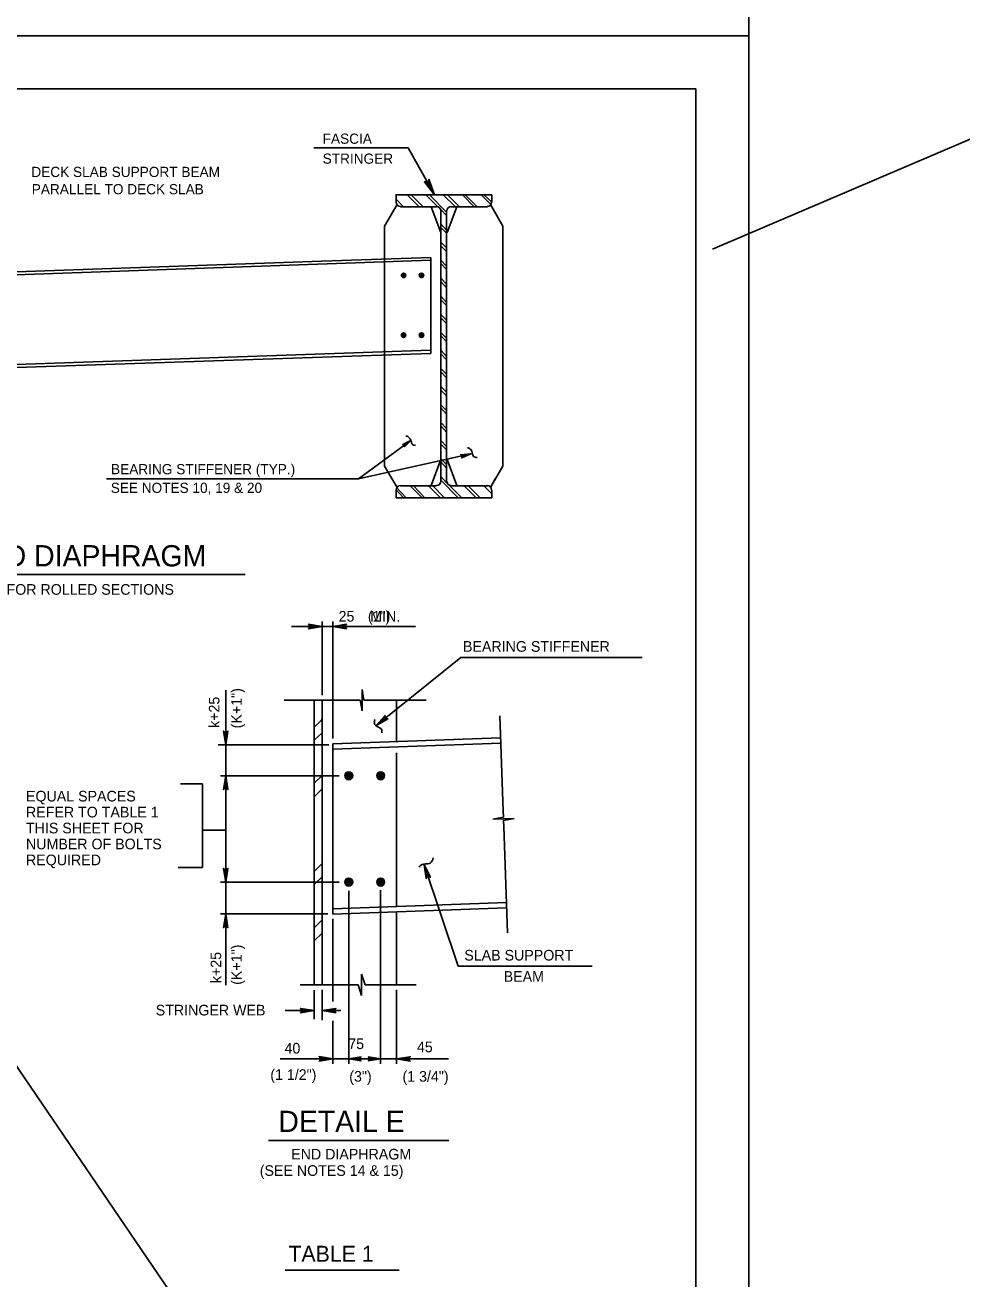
# Model space of a CAD drawing. Extents: x 634656 to 641360, y 298715 to 301183.
# Drawn here: x 640840.5 to 641105, y 299069.3 to 299423.1 of the extents above; entities that cross this region are included whole.
import ezdxf

# ---------------------------------------------------------------- set-up
doc = ezdxf.new("R2010")
doc.units = 0
for name, color, linetype in [('1', 7, 'Continuous'), ('2', 7, 'Continuous'), ('40', 7, 'Continuous')]:
    doc.layers.add(name, color=color, linetype=linetype)

msp = doc.modelspace()

# ---------------------------------------------------------------- linework, layer by layer
at = {"layer": '1'}
msp.add_line((640203.02, 300061.47), (641094.36, 298753.08), dxfattribs=at)
for points in [[(640920.67, 299253.85), (640920.81, 299253.59), (640924.36, 299253.39), (640920.67, 299253.85), (640920.48, 299254.02), (640924.36, 299253.39), (640920.81, 299253.22), (640920.68, 299252.95), (640924.36, 299253.39), (640920.48, 299252.78), (640920.68, 299252.95)], [(640931.05, 299252.93), (640930.91, 299253.2), (640927.36, 299253.39), (640931.05, 299252.93), (640931.24, 299252.77), (640927.36, 299253.39), (640930.91, 299253.57), (640931.04, 299253.83), (640927.36, 299253.39), (640931.24, 299254.01), (640931.04, 299253.83)], [(640942.65, 299227.34), (640942.38, 299227.46), (640939.48, 299225.39), (640942.65, 299227.34), (640942.9, 299227.33), (640939.48, 299225.39), (640942.14, 299227.75), (640942.08, 299228.04), (640939.48, 299225.39), (640942.12, 299228.3), (640942.08, 299228.04)], [(640897.57, 299223.71), (640897.31, 299223.57), (640897.11, 299220.02), (640897.57, 299223.71), (640897.73, 299223.9), (640897.11, 299220.02), (640896.93, 299223.57), (640896.67, 299223.7), (640897.11, 299220.02), (640896.49, 299223.9), (640896.67, 299223.7)], [(640896.65, 299207.58), (640896.91, 299207.71), (640897.11, 299211.27), (640896.65, 299207.58), (640896.48, 299207.39), (640897.11, 299211.27), (640897.28, 299207.72), (640897.55, 299207.59), (640897.11, 299211.27), (640897.73, 299207.39), (640897.55, 299207.59)], [(640953.85, 299182.5), (640954.06, 299182.71), (640953.11, 299186.14), (640953.85, 299182.5), (640953.75, 299182.27), (640953.11, 299186.14), (640954.41, 299182.83), (640954.7, 299182.79), (640953.11, 299186.14), (640954.93, 299182.66), (640954.7, 299182.79)], [(640897.57, 299184.96), (640897.31, 299184.82), (640897.11, 299181.27), (640897.57, 299184.96), (640897.73, 299185.15), (640897.11, 299181.27), (640896.93, 299184.82), (640896.67, 299184.95), (640897.11, 299181.27), (640896.49, 299185.15), (640896.67, 299184.95)], [(640896.65, 299168.58), (640896.91, 299168.71), (640897.11, 299172.27), (640896.65, 299168.58), (640896.48, 299168.39), (640897.11, 299172.27), (640897.28, 299168.72), (640897.55, 299168.59), (640897.11, 299172.27), (640897.73, 299168.39), (640897.55, 299168.59)], [(640918.42, 299145.48), (640918.56, 299145.21), (640922.11, 299145.02), (640918.42, 299145.48), (640918.23, 299145.64), (640922.11, 299145.02), (640918.56, 299144.84), (640918.43, 299144.58), (640922.11, 299145.02), (640918.23, 299144.4), (640918.43, 299144.58)], [(640928.05, 299144.55), (640927.91, 299144.82), (640924.36, 299145.02), (640928.05, 299144.55), (640928.24, 299144.39), (640924.36, 299145.02), (640927.91, 299145.19), (640928.04, 299145.46), (640924.36, 299145.02), (640928.24, 299145.63), (640928.04, 299145.46)], [(640923.67, 299131.85), (640923.81, 299131.59), (640927.36, 299131.39), (640923.67, 299131.85), (640923.48, 299132.02), (640927.36, 299131.39), (640923.81, 299131.22), (640923.68, 299130.95), (640927.36, 299131.39), (640923.48, 299130.78), (640923.68, 299130.95)], [(640935.18, 299130.97), (640935.06, 299131.22), (640931.86, 299131.39), (640935.18, 299130.97), (640935.35, 299130.83), (640931.86, 299131.39), (640935.05, 299131.55), (640935.17, 299131.79), (640931.86, 299131.39), (640935.35, 299131.95), (640935.17, 299131.79)], [(640937.54, 299131.81), (640937.66, 299131.57), (640940.86, 299131.39), (640937.54, 299131.81), (640937.37, 299131.95), (640940.86, 299131.39), (640937.66, 299131.23), (640937.55, 299131), (640940.86, 299131.39), (640937.37, 299130.84), (640937.55, 299131)], [(640949.05, 299130.93), (640948.91, 299131.2), (640945.36, 299131.39), (640949.05, 299130.93), (640949.24, 299130.77), (640945.36, 299131.39), (640948.91, 299131.57), (640949.04, 299131.83), (640945.36, 299131.39), (640949.24, 299132.01), (640949.04, 299131.83)]]:
    msp.add_lwpolyline(points, dxfattribs=at)
at = {"layer": '2'}
for p, q in [((641044.86, 300014.08), (641044.86, 299420.08)), ((640203.86, 299420.08), (641044.86, 299420.08)), ((640203.86, 299420.08), (641044.86, 299420.08)), ((640203.86, 299420.08), (641044.86, 299420.08)), ((641044.86, 299420.08), (641044.86, 298826.08)), ((641044.86, 299420.08), (641044.86, 298826.08)), ((640243.86, 299405.08), (641029.86, 299405.08)), ((640243.86, 299405.08), (641029.86, 299405.08)), ((641029.86, 299405.08), (641029.86, 298841.08)), ((641029.86, 299405.08), (641029.86, 298841.08)), ((641124.59, 299398.27), (641034.59, 299359.82)), ((640921.99, 299388.47), (640948.61, 299388.47)), ((640948.61, 299388.47), (640956.11, 299375.22)), ((640945.24, 299373.1), (640945.24, 299375.35)), ((640945.24, 299375.22), (640972.24, 299375.22)), ((640972.24, 299373.1), (640972.24, 299375.22)), ((640945.49, 299372.47), (640941.99, 299366.35)), ((640956.61, 299371.85), (640946.49, 299371.85)), ((640955.11, 299371.85), (640957.86, 299364.6)), ((640957.86, 299370.6), (640957.86, 299332.47)), ((640959.49, 299370.6), (640959.49, 299332.47)), ((640962.36, 299371.85), (640959.61, 299364.6)), ((640960.74, 299371.85), (640970.99, 299371.85)), ((640971.86, 299372.47), (640972.99, 299370.47)), ((640975.36, 299366.35), (640972.24, 299371.85)), ((640941.99, 299366.35), (640941.99, 299357.1)), ((640975.36, 299298.6), (640975.36, 299366.35)), ((640788.36, 299351.72), (640924.24, 299356.47)), ((640954.99, 299356.72), (640788.86, 299350.85)), ((640954.99, 299357.47), (640924.24, 299356.47)), ((640941.99, 299329.97), (640941.99, 299357.1)), ((640954.99, 299357.47), (640954.99, 299330.47)), ((640947.36, 299352.47), (640947.36, 299352.47)), ((640952.36, 299352.47), (640952.36, 299352.47)), ((640947.36, 299335.6), (640947.36, 299335.6)), ((640952.36, 299335.6), (640952.36, 299335.6)), ((640954.99, 299331.35), (640787.86, 299325.6)), ((640957.86, 299294.35), (640957.86, 299332.47)), ((640959.49, 299294.35), (640959.49, 299332.47)), ((640954.99, 299330.47), (640788.24, 299324.72)), ((640941.99, 299329.97), (640941.99, 299298.6)), ((640949.11, 299305.72), (640934.61, 299295.1)), ((640934.61, 299295.1), (640966.36, 299302.1)), ((640955.11, 299293.22), (640957.86, 299300.47)), ((640962.36, 299293.22), (640959.61, 299300.47)), ((640945.49, 299292.6), (640941.99, 299298.6)), ((640975.36, 299298.6), (640972.36, 299293.47)), ((640934.61, 299295.1), (640863.49, 299295.1)), ((640956.61, 299293.1), (640946.49, 299293.1)), ((640960.74, 299293.1), (640970.99, 299293.1)), ((640971.86, 299292.6), (640973.24, 299295.1)), ((640945.24, 299291.85), (640945.24, 299289.72)), ((640945.24, 299289.72), (640972.24, 299289.72)), ((640972.24, 299291.85), (640972.24, 299289.72)), ((640821.86, 299268.1), (640902.61, 299268.1)), ((640928.61, 299253.39), (640915.73, 299253.39)), ((640924.36, 299234.02), (640924.36, 299254.77)), ((640927.36, 299221.77), (640927.36, 299254.77)), ((640927.36, 299253.39), (640950.73, 299253.39)), ((640939.48, 299225.39), (640963.48, 299244.64)), ((640963.48, 299244.64), (641014.73, 299244.64)), ((640935.61, 299235.64), (640935.61, 299229.64)), ((640935.61, 299235.64), (640936.11, 299232.64)), ((640897.11, 299235.39), (640897.11, 299220.02)), ((640913.61, 299232.64), (640933.36, 299232.64)), ((640922.11, 299232.64), (640922.11, 299152.27)), ((640924.36, 299232.64), (640924.36, 299152.27)), ((640933.36, 299232.64), (640935.11, 299232.64)), ((640935.11, 299232.64), (640935.61, 299229.64)), ((640935.61, 299232.64), (640935.61, 299232.64)), ((640936.11, 299232.64), (640937.86, 299232.64)), ((640936.36, 299232.64), (640936.36, 299232.64)), ((640937.23, 299232.64), (640953.73, 299232.64)), ((640945.36, 299232.52), (640945.36, 299220.77)), ((640975.44, 299201.36), (640974.48, 299228.21)), ((640927.36, 299220.27), (640974.7, 299221.97)), ((640926.23, 299220.02), (640894.98, 299220.02)), ((640897.11, 299220.02), (640897.11, 299211.27)), ((640927.36, 299220.27), (640927.36, 299172.24)), ((640927.41, 299218.77), (640974.76, 299220.47)), ((640945.36, 299174.52), (640945.36, 299217.77)), ((640929.11, 299211.27), (640895.61, 299211.27)), ((640897.11, 299211.27), (640897.11, 299181.27)), ((640931.86, 299211.27), (640931.86, 299211.27)), ((640940.86, 299211.27), (640940.86, 299211.27)), ((640884.36, 299209.02), (640890.61, 299209.02)), ((640890.61, 299209.02), (640890.61, 299185.39)), ((640975.51, 299199.61), (640975.44, 299201.36)), ((640972.53, 299199), (640975.51, 299199.61)), ((640972.53, 299199), (640978.52, 299199.21)), ((640975.52, 299199.11), (640975.52, 299199.11)), ((640975.54, 299198.61), (640978.52, 299199.21)), ((640975.61, 299196.86), (640975.54, 299198.61)), ((640976.68, 299167), (640975.6, 299196.98)), ((640897.11, 299195.89), (640890.61, 299195.89)), ((640975.61, 299196.61), (640975.61, 299196.61)), ((640897.11, 299181.27), (640897.11, 299189.89)), ((640953.11, 299186.14), (640962.73, 299157.52)), ((640890.61, 299185.39), (640883.73, 299185.39)), ((640929.11, 299181.27), (640895.61, 299181.27)), ((640897.11, 299181.39), (640897.11, 299172.27)), ((640931.86, 299181.27), (640931.86, 299181.27)), ((640940.86, 299181.27), (640940.86, 299181.27)), ((640940.86, 299179.02), (640940.86, 299130.02)), ((640927.35, 299173.74), (640976.37, 299175.5)), ((640931.86, 299178.77), (640931.86, 299130.02)), ((640925.98, 299172.27), (640895.61, 299172.27)), ((640897.11, 299172.27), (640897.11, 299152.15)), ((640927.36, 299172.24), (640976.43, 299174)), ((640945.36, 299173), (640945.36, 299152.27)), ((640927.36, 299170.89), (640927.36, 299147.6)), ((640935.48, 299155.27), (640935.48, 299149.27)), ((640935.48, 299155.27), (640936.47, 299152.27)), ((640962.73, 299157.52), (641000.61, 299157.52)), ((640918.11, 299152.27), (640934.49, 299152.27)), ((640922.11, 299150.77), (640922.11, 299142.64)), ((640924.36, 299150.89), (640924.36, 299142.27)), ((640934.49, 299152.27), (640935.48, 299149.27)), ((640935.48, 299152.27), (640935.48, 299152.27)), ((640936.47, 299152.27), (640950.86, 299152.27)), ((640945.36, 299150.89), (640945.36, 299130.02)), ((640922.11, 299145.02), (640913.86, 299145.02)), ((640929.61, 299145.02), (640924.36, 299145.02)), ((640927.36, 299142.09), (640927.36, 299130.02)), ((640927.36, 299131.39), (640912.48, 299131.39)), ((640931.86, 299131.39), (640927.36, 299131.39)), ((640940.86, 299131.39), (640931.86, 299131.39)), ((640945.36, 299131.39), (640940.86, 299131.39)), ((640945.36, 299131.39), (640959.98, 299131.39)), ((640949.48, 299131.39), (640946.76, 299131.39)), ((640909.23, 299108.38), (640960.11, 299108.38)), ((640913.94, 299071.77), (640946.07, 299071.77))]:
    msp.add_line(p, q, dxfattribs=at)
for points in [[(640954.49, 299379.35), (640954.24, 299379.1), (640956.11, 299375.22), (640954.49, 299379.35), (640954.49, 299379.6), (640956.11, 299375.22), (640953.86, 299378.85), (640953.61, 299378.85), (640956.11, 299375.22), (640953.24, 299378.85), (640953.61, 299378.85)], [(640947.36, 299371.85), (640945.24, 299373.97)], [(640951.74, 299371.85), (640948.36, 299375.22)], [(640952.86, 299371.85), (640949.49, 299375.22)], [(640953.61, 299375.22), (640956.99, 299371.85)], [(640959.49, 299370.35), (640954.61, 299375.22)], [(640961.99, 299371.85), (640958.49, 299375.22)], [(640963.11, 299371.85), (640959.74, 299375.22)], [(640967.24, 299371.85), (640963.99, 299375.22)], [(640968.11, 299371.85), (640964.74, 299375.22)], [(640971.99, 299372.47), (640969.24, 299375.22)], [(640972.24, 299373.1), (640969.99, 299375.22)], [(640959.49, 299369.35), (640957.86, 299371.1)], [(640959.49, 299370.35), (640957.99, 299371.85)], [(640959.49, 299365.22), (640957.86, 299366.97)], [(640957.86, 299365.97), (640959.49, 299364.35)], [(640959.49, 299360.22), (640957.86, 299361.85)], [(640959.49, 299359.22), (640957.86, 299360.85)], [(640959.49, 299355.1), (640957.86, 299356.72)], [(640959.49, 299354.1), (640957.86, 299355.85)], [(640959.49, 299349.97), (640957.86, 299351.72)], [(640959.49, 299348.97), (640957.86, 299350.72)], [(640959.49, 299344.85), (640957.86, 299346.6)], [(640959.49, 299343.97), (640957.86, 299345.6)], [(640959.49, 299339.85), (640957.86, 299341.47)], [(640959.49, 299338.85), (640957.86, 299340.47)], [(640959.49, 299334.72), (640957.86, 299336.35)], [(640959.49, 299333.72), (640957.86, 299335.47)], [(640959.49, 299329.6), (640957.86, 299331.35)], [(640959.49, 299328.6), (640957.86, 299330.35)], [(640959.49, 299324.6), (640957.86, 299326.22)], [(640959.49, 299323.6), (640957.86, 299325.22)], [(640959.49, 299319.47), (640957.86, 299321.1)], [(640959.49, 299318.47), (640957.86, 299320.1)], [(640959.49, 299314.35), (640957.86, 299315.97)], [(640959.49, 299313.35), (640957.86, 299315.1)], [(640959.49, 299309.22), (640957.86, 299310.97)], [(640959.49, 299308.22), (640957.86, 299309.97)], [(640947.24, 299304.72), (640947.36, 299304.6), (640949.36, 299305.85), (640947.24, 299304.72), (640947.11, 299304.72), (640949.36, 299305.85), (640947.61, 299304.35), (640947.61, 299304.22), (640949.36, 299305.85), (640947.61, 299304.1), (640947.61, 299304.22)], [(640959.49, 299304.22), (640957.86, 299305.85)], [(640959.49, 299303.22), (640957.86, 299304.85)], [(640959.49, 299299.1), (640957.86, 299300.72)], [(640959.49, 299298.1), (640957.86, 299299.85)], [(640963.61, 299301.85), (640963.74, 299301.6), (640966.36, 299302.1), (640963.61, 299301.85), (640963.49, 299301.85), (640966.36, 299302.1), (640963.86, 299301.35), (640963.74, 299301.1), (640966.36, 299302.1), (640963.74, 299300.97), (640963.74, 299301.1)], [(640959.49, 299293.97), (640957.86, 299295.72)], [(640945.36, 299292.6), (640948.11, 299289.72)], [(640949.24, 299293.1), (640952.61, 299289.72)], [(640950.11, 299293.1), (640953.36, 299289.72)], [(640954.24, 299293.22), (640957.74, 299289.72)], [(640955.49, 299293.22), (640958.86, 299289.72)], [(640962.74, 299289.72), (640957.86, 299294.72)], [(640960.36, 299293.1), (640963.74, 299289.72)], [(640964.49, 299293.1), (640967.86, 299289.72)], [(640965.61, 299293.1), (640968.99, 299289.72)], [(640969.99, 299293.1), (640972.11, 299290.97)], [(640945.24, 299291.97), (640947.36, 299289.72)], [(640922.11, 299225.02), (640924.11, 299226.89)], [(640924.11, 299226.89), (640924.36, 299227.27)], [(640922.23, 299221.39), (640924.23, 299223.27)], [(640924.23, 299223.27), (640924.48, 299223.52)], [(640922.11, 299209.14), (640924.36, 299211.39)], [(640922.23, 299205.39), (640924.48, 299207.64)], [(640922.11, 299184.27), (640924.36, 299186.52)], [(640922.23, 299180.64), (640924.48, 299182.89)], [(640922.11, 299168.39), (640924.36, 299170.64)], [(640922.23, 299164.77), (640924.36, 299166.89)]]:
    msp.add_lwpolyline(points, dxfattribs=at)
for centre, radius in [((640947.34, 299352.46), 0.624), ((640947.34, 299352.46), 0.446), ((640947.34, 299352.46), 0.244), ((640947.34, 299352.46), 0.123), ((640947.34, 299352.46), 0.0527), ((640952.4, 299352.46), 0.624), ((640952.4, 299352.46), 0.446), ((640952.4, 299352.46), 0.244), ((640952.4, 299352.46), 0.123), ((640952.4, 299352.46), 0.0527), ((640947.34, 299335.59), 0.624), ((640947.34, 299335.59), 0.446), ((640947.34, 299335.59), 0.244), ((640947.34, 299335.59), 0.123), ((640947.34, 299335.59), 0.0527), ((640952.4, 299335.59), 0.624), ((640952.4, 299335.59), 0.446), ((640952.4, 299335.59), 0.244), ((640952.4, 299335.59), 0.123), ((640952.4, 299335.59), 0.0527), ((640931.86, 299211.27), 1.11), ((640931.86, 299211.27), 0.792), ((640931.86, 299211.27), 0.433), ((640931.86, 299211.27), 0.219), ((640931.86, 299211.27), 0.0937), ((640940.86, 299211.27), 1.11), ((640940.86, 299211.27), 0.792), ((640940.86, 299211.27), 0.433), ((640940.86, 299211.27), 0.219), ((640940.86, 299211.27), 0.0937), ((640931.86, 299181.27), 1.11), ((640931.86, 299181.27), 0.792), ((640931.86, 299181.27), 0.433), ((640931.86, 299181.27), 0.219), ((640931.86, 299181.27), 0.0937), ((640940.86, 299181.27), 1.11), ((640940.86, 299181.27), 0.792), ((640940.86, 299181.27), 0.433), ((640940.86, 299181.27), 0.219), ((640940.86, 299181.27), 0.0937)]:
    msp.add_circle(centre, radius, dxfattribs=at)
for centre, start, end in [((640946.5, 299373.15), 180, 270), ((640956.6, 299370.65), 0, 90), ((640960.79, 299370.65), 90, 180), ((640970.95, 299373.15), 270, 0), ((640946.5, 299291.89), 90, 180), ((640956.6, 299294.39), 270, 0), ((640960.79, 299294.39), 180, 270), ((640970.95, 299291.89), 0, 90)]:
    msp.add_arc(centre, 1.25, start, end, dxfattribs=at)
for points in [[(640947.99, 299307.22), (640948.74, 299306.85), (640949.11, 299306.47), (640949.49, 299305.72), (640949.74, 299304.85), (640950.74, 299304.47)], [(640965.36, 299303.85), (640966.11, 299303.47), (640966.49, 299303.1), (640966.74, 299302.35), (640967.11, 299301.35), (640968.11, 299301.1)], [(640939.23, 299227.14), (640939.11, 299226.02), (640939.86, 299225.14), (640941.11, 299224.39), (640941.23, 299223.39)], [(640951.73, 299185.52), (640952.61, 299186.27), (640953.48, 299186.39), (640954.86, 299186.64), (640955.73, 299188.14)]]:
    msp.add_spline(points, degree=3, dxfattribs=at)

# ---------------------------------------------------------------- texts
for s, height, p in [('FASCIA', 2.879, (640924.49, 299389.6)), ('STRINGER', 2.879, (640924.49, 299383.97)), ('DECK SLAB SUPPORT BEAM', 2.8792, (640842.24, 299380.22)), ('PARALLEL TO DECK SLAB', 2.8792, (640842.36, 299375.35)), ('BEARING STIFFENER (TYP.)', 2.88, (640864.74, 299296.35)), ('SEE NOTES 10, 19 & 20', 2.8748, (640864.66, 299291.08)), ('END DIAPHRAGM', 6, (640823.86, 299270.35)), ('FOR ROLLED SECTIONS', 3, (640835.24, 299262.35)), (' 25    MIN. ', 3, (640927.87, 299254.77)), ('BEARING STIFFENER', 3, (640964.11, 299246.27)), ('EQUAL SPACES', 3, (640840.73, 299204.02)), ('REFER TO TABLE 1', 3, (640840.73, 299199.52)), ('THIS SHEET FOR', 3, (640840.73, 299195.02)), ('NUMBER OF BOLTS', 3, (640840.73, 299190.52)), ('REQUIRED', 3, (640840.73, 299186.02)), ('SLAB SUPPORT', 3, (640964.48, 299159.14)), ('BEAM', 3, (640975.61, 299153.14)), ('STRINGER WEB', 3, (640877.36, 299143.64)), (' 75 ', 3, (640930.61, 299134.14)), ('40', 3, (640913.73, 299132.89)), ('45', 3, (640951.11, 299133.27)), ('DETAIL E', 6, (640911.98, 299110.75)), ('END DIAPHRAGM', 3, (640915.61, 299103)), ('(SEE NOTES 14 & 15)', 3, (640906.73, 299098.38)), ('TABLE 1', 4.5, (640914.82, 299074.15))]:
    msp.add_text(s, height=height, dxfattribs=at).set_placement(p)
for p in [(640895.36, 299223.65), (640895.86, 299151.64)]:
    msp.add_text(' k+25 ', height=3, rotation=90, dxfattribs=at).set_placement(p)
at = {"layer": '40'}
for s, p in [('(1")', (640937.26, 299254.8)), ('(1 1/2")', (640909.71, 299125.45)), ('(3")', (640932, 299124.95)), ('(1 3/4")', (640947.03, 299124.95))]:
    msp.add_text(s, height=3, dxfattribs=at).set_placement(p)
for p in [(640901.67, 299224.65), (640901.67, 299152.29)]:
    msp.add_text('(K+1")', height=3, rotation=90, dxfattribs=at).set_placement(p)

doc.saveas('drawing.dxf')
